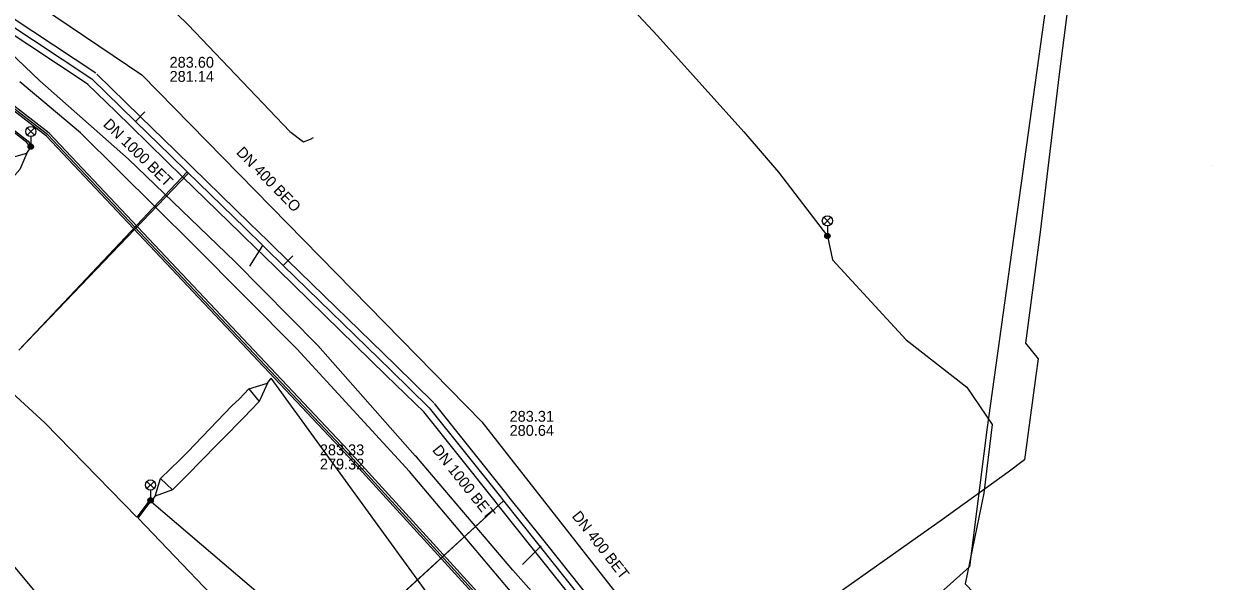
# Model space of a CAD drawing. Extents: x -595540 to -593988, y -1160850 to -1159202.
# Drawn here: x -594294.7 to -594207, y -1160520.1 to -1160478.9 of the extents above; entities that cross this region are included whole.
import ezdxf

# ---------------------------------------------------------------- set-up
doc = ezdxf.new("R2010")
doc.units = 0
for name, color, linetype in [('BKOM-ODVODNENI_trasa sítě', 7, 'Continuous'), ('BVK-DESTOVA_popisy', 7, 'Continuous'), ('BVK-DESTOVA_trasa sítě', 7, 'Continuous'), ('BVK-DESTOVA_trasa sítě obvodem', 7, 'Continuous'), ('BVK-SPLASKOVA_popisy', 7, 'Continuous'), ('BVK-SPLASKOVA_trasa sítě', 7, 'Continuous'), ('BVK-VODOVOD_trasa neprovozované sítě', 7, 'Continuous'), ('BVK-VODOVOD_trasa zrušené sítě', 7, 'Continuous'), ('DESTOVA_trasa neprovozované sítě', 7, 'Continuous'), ('DPMB_kabel', 7, 'Continuous'), ('DPMB_kyneta', 7, 'Continuous'), ('DPMB_trolejové vedení-nosné lano', 7, 'Continuous'), ('EON-NN_kabel', 7, 'Continuous'), ('SPLASKOVA_popisy neprovozované sítě', 7, 'Continuous'), ('TSB_kabel VO', 7, 'Continuous'), ('TSB_lampy VO', 7, 'Continuous')]:
    doc.layers.add(name, color=color, linetype=linetype)

msp = doc.modelspace()

# ---------------------------------------------------------------- linework, layer by layer
at = {"layer": 'BKOM-ODVODNENI_trasa sítě'}
for points in [[(-594294.938, -1160502.96), (-594282.49, -1160489.96)], [(-594272.32, -1160526.12), (-594259.26, -1160514.14)]]:
    msp.add_lwpolyline(points, dxfattribs=at)
at = {"layer": 'BVK-DESTOVA_popisy'}
msp.add_line((-594272.812, -1160510.907), (-594272.812, -1160510.907), dxfattribs=at)
at = {"layer": 'BVK-DESTOVA_trasa sítě'}
for points in [[(-594322.686, -1160461.059), (-594317.163, -1160464.727), (-594315.822, -1160465.617), (-594306.467, -1160471.831), (-594305.268, -1160472.627), (-594301.444, -1160475.167), (-594300.445, -1160475.83), (-594289.624, -1160483.017)], [(-594289.624, -1160483.017), (-594287.49, -1160485.097), (-594286.409, -1160486.151), (-594283.803, -1160488.693), (-594282.593, -1160489.873), (-594278.319, -1160494.04), (-594277.008, -1160495.318), (-594276.751, -1160495.569), (-594275.512, -1160496.777), (-594267.586, -1160504.505), (-594264.747, -1160507.273)], [(-594264.747, -1160507.273), (-594259.498, -1160513.856), (-594259.261, -1160514.154), (-594256.761, -1160517.289), (-594256.562, -1160517.539), (-594250.433, -1160525.225), (-594250.146, -1160525.585), (-594244.641, -1160532.488), (-594244.279, -1160532.942), (-594241.617, -1160536.28), (-594241.597, -1160536.305)]]:
    msp.add_lwpolyline(points, dxfattribs=at)
at = {"layer": 'BVK-DESTOVA_trasa sítě obvodem'}
for points in [[(-594289.347, -1160482.6), (-594300.168, -1160475.413), (-594301.167, -1160474.75), (-594304.991, -1160472.21), (-594306.19, -1160471.414), (-594315.545, -1160465.2), (-594316.886, -1160464.31), (-594322.409, -1160460.642)], [(-594289.901, -1160483.434), (-594300.722, -1160476.247), (-594301.721, -1160475.583), (-594305.545, -1160473.044), (-594306.744, -1160472.247), (-594316.099, -1160466.034), (-594317.439, -1160465.143), (-594322.963, -1160461.476)], [(-594264.398, -1160506.915), (-594267.237, -1160504.147), (-594275.163, -1160496.419), (-594276.402, -1160495.211), (-594276.659, -1160494.96), (-594277.97, -1160493.682), (-594282.244, -1160489.515), (-594283.454, -1160488.335), (-594286.06, -1160485.793), (-594287.141, -1160484.739), (-594289.275, -1160482.659)], [(-594265.096, -1160507.631), (-594267.935, -1160504.863), (-594275.861, -1160497.135), (-594277.1, -1160495.927), (-594277.358, -1160495.676), (-594278.668, -1160494.398), (-594282.942, -1160490.231), (-594284.152, -1160489.051), (-594286.758, -1160486.509), (-594287.839, -1160485.455), (-594289.973, -1160483.375)], [(-594241.206, -1160535.993), (-594241.226, -1160535.968), (-594243.888, -1160532.63), (-594244.25, -1160532.176), (-594249.755, -1160525.273), (-594250.042, -1160524.913), (-594256.171, -1160517.227), (-594256.37, -1160516.977), (-594258.87, -1160513.842), (-594259.107, -1160513.544), (-594264.356, -1160506.961)], [(-594241.988, -1160536.617), (-594242.008, -1160536.592), (-594244.67, -1160533.253), (-594245.032, -1160532.8), (-594250.537, -1160525.896), (-594250.824, -1160525.537), (-594256.952, -1160517.851), (-594257.152, -1160517.601), (-594259.652, -1160514.465), (-594259.889, -1160514.168), (-594265.138, -1160507.585)]]:
    msp.add_lwpolyline(points, dxfattribs=at)
at = {"layer": 'BVK-SPLASKOVA_popisy'}
for p, q in [((-594283.897, -1160481.392), (-594283.897, -1160481.392)), ((-594258.817, -1160507.508), (-594258.817, -1160507.508))]:
    msp.add_line(p, q, dxfattribs=at)
at = {"layer": 'BVK-SPLASKOVA_trasa sítě'}
for p, q in [((-594317.636, -1160461.3), (-594285.944, -1160482.719)), ((-594285.944, -1160482.719), (-594260.876, -1160508.323))]:
    msp.add_line(p, q, dxfattribs=at)
msp.add_lwpolyline([(-594260.876, -1160508.323), (-594251.618, -1160520.113), (-594237.261, -1160538.396)], dxfattribs=at)
at = {"layer": 'BVK-VODOVOD_trasa neprovozované sítě'}
msp.add_lwpolyline([(-594217.49, -1160476.51), (-594218.25, -1160482.46), (-594218.97, -1160488.38), (-594219.68, -1160494.32), (-594220.46, -1160500.28), (-594220.77, -1160502.52), (-594219.84, -1160503.67), (-594220.01, -1160504.9), (-594220.85, -1160511.13), (-594222.04, -1160512.03), (-594226.89, -1160515.53), (-594231.76, -1160518.96), (-594236.62, -1160522.41)], dxfattribs=at)
at = {"layer": 'BVK-VODOVOD_trasa zrušené sítě'}
msp.add_lwpolyline([(-594213.551, -1160438.474), (-594213.601, -1160438.814), (-594217.04, -1160461.53), (-594223.63, -1160508.9), (-594224.89, -1160519.02), (-594236.25, -1160529.2), (-594237.67, -1160530.464), (-594245.437, -1160537.304), (-594246.41, -1160538.23), (-594259.22, -1160548.81), (-594259.91, -1160549.45), (-594262.55, -1160548.76), (-594263.54, -1160549.66), (-594264.87, -1160550.76), (-594266.65, -1160552.25), (-594269.22, -1160554.37), (-594269.44, -1160560.5), (-594269.912, -1160561.147), (-594270.246, -1160561.625)], dxfattribs=at)
at = {"layer": 'DESTOVA_trasa neprovozované sítě'}
for p, q in [((-594285.711, -1160485.435), (-594286.409, -1160486.151)), ((-594295.01, -1160503.02), (-594282.593, -1160489.873)), ((-594277.99, -1160496.84), (-594277.008, -1160495.318)), ((-594274.814, -1160496.061), (-594275.512, -1160496.777)), ((-594272.4, -1160526.2), (-594259.261, -1160514.154))]:
    msp.add_line(p, q, dxfattribs=at)
msp.add_lwpolyline([(-594257.87, -1160518.84), (-594256.479, -1160517.473), (-594256.562, -1160517.539)], dxfattribs=at)
at = {"layer": 'DPMB_kabel'}
for points in [[(-594206.785, -1160569.604), (-594219.648, -1160560.042), (-594233.525, -1160550.357), (-594244.209, -1160540.293), (-594247.393, -1160536.469), (-594270.953, -1160510.622), (-594292.981, -1160487.252), (-594297.698, -1160483.614), (-594300.133, -1160481.29), (-594301.958, -1160477.528)], [(-594206.785, -1160569.604), (-594219.648, -1160560.042), (-594233.525, -1160550.357), (-594244.209, -1160540.293), (-594247.393, -1160536.469), (-594270.953, -1160510.622), (-594292.981, -1160487.252), (-594297.698, -1160483.614), (-594300.133, -1160481.29), (-594301.958, -1160477.528)], [(-594206.615, -1160569.356), (-594219.472, -1160559.798), (-594233.335, -1160550.123), (-594243.991, -1160540.087), (-594247.167, -1160536.271), (-594270.733, -1160510.418), (-594292.779, -1160487.028), (-594297.502, -1160483.386), (-594299.887, -1160481.11), (-594301.662, -1160477.452)], [(-594206.615, -1160569.356), (-594219.472, -1160559.798), (-594233.335, -1160550.123), (-594243.991, -1160540.087), (-594247.167, -1160536.271), (-594270.733, -1160510.418), (-594292.779, -1160487.028), (-594297.502, -1160483.386), (-594299.887, -1160481.11), (-594301.662, -1160477.452)]]:
    msp.add_lwpolyline(points, dxfattribs=at)
at = {"layer": 'DPMB_kyneta'}
msp.add_lwpolyline([(-594206.7, -1160569.48), (-594219.56, -1160559.92), (-594233.43, -1160550.24), (-594244.1, -1160540.19), (-594247.28, -1160536.37), (-594270.843, -1160510.52), (-594292.88, -1160487.14), (-594297.6, -1160483.5), (-594300.01, -1160481.2), (-594301.81, -1160477.49)], dxfattribs=at)
at = {"layer": 'DPMB_trolejové vedení-nosné lano'}
for points in [[(-594303.255, -1160497.476), (-594302.916, -1160497.168), (-594302.487, -1160495.687), (-594301.15, -1160494.416), (-594300.589, -1160493.867), (-594297.216, -1160490.368), (-594296.63, -1160489.766), (-594295.815, -1160488.886), (-594294.438, -1160488.494), (-594294.048, -1160487.964)], [(-594294.438, -1160488.494), (-594294.932, -1160489.695), (-594295.68, -1160490.539), (-594296.276, -1160491.132), (-594299.689, -1160494.664), (-594300.166, -1160495.124), (-594301.636, -1160496.574), (-594302.916, -1160497.168)], [(-594285.221, -1160514.217), (-594284.949, -1160513.792), (-594284.558, -1160512.504), (-594283.139, -1160511.117), (-594282.55, -1160510.523), (-594279.304, -1160507.135), (-594278.749, -1160506.627), (-594278.061, -1160505.872), (-594276.674, -1160505.456), (-594276.394, -1160505.085)], [(-594252.672, -1160536.363), (-594261.539, -1160525.571), (-594276.394, -1160505.085)], [(-594276.674, -1160505.456), (-594277.289, -1160506.815), (-594277.92, -1160507.481), (-594278.371, -1160507.948), (-594281.802, -1160511.445), (-594282.306, -1160511.951), (-594283.677, -1160513.338), (-594284.949, -1160513.792)], [(-594278.061, -1160505.872), (-594277.289, -1160506.815)], [(-594284.558, -1160512.504), (-594283.677, -1160513.338)], [(-594285.221, -1160514.217), (-594266.299, -1160530.367), (-594256.433, -1160539.795)]]:
    msp.add_lwpolyline(points, dxfattribs=at)
at = {"layer": 'EON-NN_kabel'}
for points in [[(-594298.18, -1160478.841), (-594298.255, -1160476.52), (-594297.447, -1160475.212), (-594297.199, -1160474.088), (-594294.335, -1160470.132), (-594293.829, -1160469.79), (-594293.286, -1160469.697), (-594291.075, -1160471.512), (-594285.028, -1160476.568), (-594282.524, -1160479.028), (-594275.034, -1160486.888), (-594274.019, -1160487.658), (-594273.499, -1160487.46), (-594273.294, -1160487.348)], [(-594247.48, -1160531.58), (-594247.848, -1160531.154), (-594250.985, -1160527.814), (-594258.59, -1160519.257), (-594265.674, -1160510.907), (-594265.788, -1160510.831), (-594272.957, -1160502.693), (-594279.094, -1160496.488), (-594286.934, -1160488.943), (-594293.46, -1160483.154), (-594297.407, -1160479.413), (-594297.57, -1160479.4)], [(-594259.056, -1160556.242), (-594258.289, -1160557.104), (-594257.366, -1160556.28), (-594258.938, -1160554.517), (-594259.032, -1160554.411), (-594259.177, -1160554.248), (-594261.86, -1160551.443), (-594262.3, -1160550.908), (-594262.556, -1160550.597), (-594264.048, -1160548.783), (-594268.475, -1160545.145), (-594271.858, -1160542.235), (-594274.938, -1160539.693), (-594276.785, -1160538.105), (-594278.703, -1160536.803), (-594279.511, -1160535.98), (-594281.818, -1160533.652), (-594284.868, -1160530.439), (-594286.574, -1160528.614), (-594288.114, -1160527.142), (-594289.073, -1160526.262), (-594289.694, -1160525.75), (-594294.421, -1160520.104), (-594298.322, -1160515.453)]]:
    msp.add_lwpolyline(points, dxfattribs=at)
at = {"layer": 'SPLASKOVA_popisy neprovozované sítě'}
msp.add_line((-594207.046, -1160489.404), (-594207.046, -1160489.404), dxfattribs=at)
at = {"layer": 'TSB_kabel VO'}
for points in [[(-594255.236, -1160471.968), (-594247.899, -1160479.835), (-594241.544, -1160486.922), (-594238.995, -1160489.889), (-594235.378, -1160494.608), (-594235.001, -1160496.373), (-594229.572, -1160502.264), (-594225.086, -1160505.767), (-594223.225, -1160508.516), (-594223.84, -1160513.59), (-594225.227, -1160520.272), (-594223.278, -1160522.283), (-594225.948, -1160525.312), (-594226.461, -1160527.332), (-594228.409, -1160529.981), (-594227.992, -1160531.215), (-594222.175, -1160536.587), (-594222.266, -1160537.887), (-594222.51, -1160543.337), (-594219.476, -1160546.55), (-594213.137, -1160551.827), (-594210.498, -1160553.72), (-594204.258, -1160546.641)], [(-594258.229, -1160521.424), (-594266.2, -1160511.98), (-594274.52, -1160502.92), (-594282.12, -1160495.28), (-594290.46, -1160486.99), (-594294.93, -1160483.24)], [(-594297.273, -1160485.323), (-594294.336, -1160487.618), (-594294.177, -1160487.847), (-594294.133, -1160488.017), (-594294.276, -1160487.916), (-594294.424, -1160487.702), (-594297.347, -1160485.417)], [(-594278.12, -1160523.88), (-594286.218, -1160515.424), (-594285.337, -1160514.248), (-594285.302, -1160514.101), (-594285.433, -1160514.176), (-594286.302, -1160515.337), (-594293.1, -1160508.39), (-594300.36, -1160501.76)]]:
    msp.add_lwpolyline(points, dxfattribs=at)
at = {"layer": 'TSB_lampy VO'}
for p, q in [((-594294.398, -1160487.157), (-594293.868, -1160486.627)), ((-594294.398, -1160486.627), (-594293.868, -1160487.157)), ((-594294.398, -1160487.157), (-594293.868, -1160486.627)), ((-594294.398, -1160486.627), (-594293.868, -1160487.157)), ((-594294.133, -1160487.267), (-594294.133, -1160488.017)), ((-594294.133, -1160487.267), (-594294.133, -1160488.017)), ((-594235.643, -1160493.748), (-594235.113, -1160493.218)), ((-594235.643, -1160493.218), (-594235.113, -1160493.748)), ((-594235.643, -1160493.748), (-594235.113, -1160493.218)), ((-594235.643, -1160493.218), (-594235.113, -1160493.748)), ((-594235.378, -1160493.858), (-594235.378, -1160494.608)), ((-594235.378, -1160493.858), (-594235.378, -1160494.608)), ((-594285.567, -1160513.241), (-594285.037, -1160512.711)), ((-594285.567, -1160512.711), (-594285.037, -1160513.241)), ((-594285.567, -1160513.241), (-594285.037, -1160512.711)), ((-594285.567, -1160512.711), (-594285.037, -1160513.241)), ((-594285.302, -1160513.351), (-594285.302, -1160514.101)), ((-594285.302, -1160513.351), (-594285.302, -1160514.101))]:
    msp.add_line(p, q, dxfattribs=at)
for centre, radius in [((-594294.133, -1160486.892), 0.375), ((-594294.133, -1160486.892), 0.375), ((-594294.133, -1160488.017), 0.2), ((-594294.133, -1160488.017), 0.2), ((-594294.133, -1160488.017), 0.145), ((-594294.133, -1160488.017), 0.145), ((-594294.133, -1160488.017), 0.0876), ((-594294.133, -1160488.017), 0.0876), ((-594235.378, -1160493.483), 0.375), ((-594235.378, -1160493.483), 0.375), ((-594235.378, -1160494.608), 0.2), ((-594235.378, -1160494.608), 0.2), ((-594235.378, -1160494.608), 0.145), ((-594235.378, -1160494.608), 0.145), ((-594235.378, -1160494.608), 0.0876), ((-594235.378, -1160494.608), 0.0876), ((-594285.302, -1160512.976), 0.375), ((-594285.302, -1160512.976), 0.375), ((-594285.302, -1160514.101), 0.2), ((-594285.302, -1160514.101), 0.2), ((-594285.302, -1160514.101), 0.145), ((-594285.302, -1160514.101), 0.145), ((-594285.302, -1160514.101), 0.0876), ((-594285.302, -1160514.101), 0.0876)]:
    msp.add_circle(centre, radius, dxfattribs=at)

# ---------------------------------------------------------------- texts
at = {"layer": 'BVK-DESTOVA_popisy'}
for rotation, p in [(315.69974, (-594288.85, -1160486.429)), (308.59507, (-594264.561, -1160510.412))]:
    msp.add_text('DN 1000 BET', height=0.8, rotation=rotation, dxfattribs=at).set_placement(p)
for s, p in [('283.33', (-594272.812, -1160510.782)), ('279.32', (-594272.812, -1160511.832))]:
    msp.add_text(s, height=0.8, dxfattribs=at).set_placement(p)
at = {"layer": 'BVK-SPLASKOVA_popisy'}
for s, p in [('283.60', (-594283.897, -1160482.192)), ('281.14', (-594283.897, -1160483.232)), ('283.31', (-594258.817, -1160508.308)), ('280.64', (-594258.817, -1160509.348))]:
    msp.add_text(s, height=0.8, dxfattribs=at).set_placement(p)
for s, rotation, p in [('DN 400 BEO', 314.38194, (-594279.034, -1160488.491)), ('DN 400 BET', 308.1367, (-594254.264, -1160515.285))]:
    msp.add_text(s, height=0.8, rotation=rotation, dxfattribs=at).set_placement(p)

doc.saveas('drawing.dxf')
